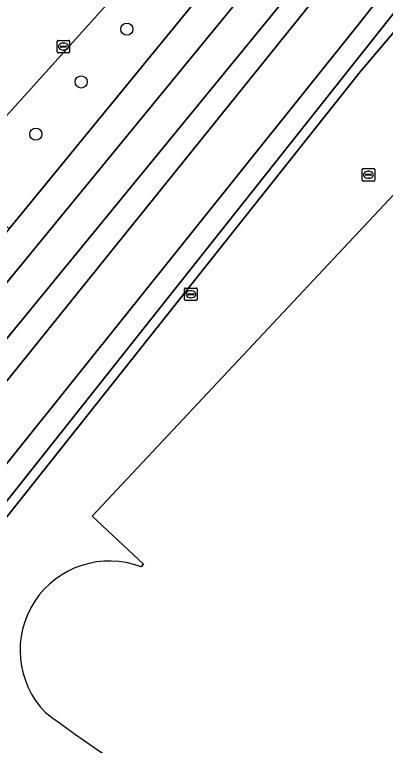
# Model space of a CAD drawing. Extents: x 156141 to 158132, y 385651 to 388333.
# Drawn here: x 156430.8 to 156460.6, y 386731.1 to 386789.8 of the extents above; entities that cross this region are included whole.
import ezdxf

# ---------------------------------------------------------------- set-up
doc = ezdxf.new("R2010")
doc.units = 0
for name, color, linetype in [('IMGEO_Berm_groen', 7, 'Continuous'), ('IMGEO_Boom', 7, 'Continuous'), ('IMGEO_Erf', 7, 'Continuous'), ('IMGEO_Fietspad_gesloten', 7, 'Continuous'), ('IMGEO_Groenvoorziening', 7, 'Continuous'), ('IMGEO_Hek', 7, 'Continuous'), ('IMGEO_Kolk', 7, 'Continuous'), ('IMGEO_Oever', 7, 'Continuous'), ('IMGEO_Pand', 7, 'Continuous'), ('IMGEO_Rijbaan_lokaal_gesloten', 7, 'Continuous'), ('IMGEO_Rioolput', 7, 'Continuous'), ('IMGEO_Waterloop', 7, 'Continuous')]:
    doc.layers.add(name, color=color, linetype=linetype)

msp = doc.modelspace()

# ---------------------------------------------------------------- linework, layer by layer
at = {"layer": 'IMGEO_Berm_groen'}
for points in [[(156448.688, 386802.316), (156425.65, 386776.766), (156430.32, 386772.58), (156454.622, 386802.315)], [(156458.809, 386798.806), (156456.645, 386800.618), (156449.641, 386792.109), (156415.127, 386750), (156407.451, 386740.66), (156406.186, 386739.074), (156405.777, 386738.372)], [(156410.971, 386740.449), (156413.097, 386742.97), (156418.817, 386750), (156458.809, 386798.806)]]:
    msp.add_lwpolyline(points, dxfattribs=at)
at = {"layer": 'IMGEO_Boom'}
for centre in [(156439.785, 386788.647), (156436.106, 386784.4), (156432.462, 386780.207)]:
    msp.add_circle(centre, 0.489, dxfattribs=at)
at = {"layer": 'IMGEO_Erf'}
for points in [[(156500, 386831.198), (156491.571, 386823.646), (156483.135, 386815.4), (156480.476, 386812.823), (156481.195, 386811.984), (156475.715, 386805.498), (156458.53, 386785.226), (156416.672, 386732.53), (156478.507, 386695.242), (156485.278, 386691.159), (156502.213, 386680.947), (156502.302, 386681.122), (156504.13, 386680.019), (156508.422, 386677.43), (156596.799, 386624.114)], [(156440.937, 386745.409), (156441.135, 386745.621), (156436.985, 386749.493), (156473.362, 386788.273), (156497.132, 386765.976)]]:
    msp.add_lwpolyline(points, dxfattribs=at)
for centre, radius, start, end in [((156438.375, 386738.706), 7.176, 69.08514, 224.30336), ((156516.446, 386846.045), 139.807, 233.4766, 243.29114)]:
    msp.add_arc(centre, radius, start, end, dxfattribs=at)
at = {"layer": 'IMGEO_Fietspad_gesloten'}
for points in [[(156475.932, 386827.932), (156473.453, 386825.124), (156470.602, 386821.679), (156467.635, 386818.01), (156462.43, 386811.812), (156454.622, 386802.315), (156430.32, 386772.58), (156429.362, 386771.408), (156422.682, 386763.234), (156411.829, 386750), (156406.936, 386744.054), (156403.709, 386740.043), (156403.516, 386739.803), (156400.371, 386735.978), (156396.753, 386731.194)], [(156395.288, 386725), (156399.182, 386730.402), (156399.47, 386730.761), (156399.632, 386730.964), (156402.434, 386734.493), (156403.05, 386735.262), (156406.186, 386739.074), (156407.451, 386740.66), (156415.127, 386750), (156449.641, 386792.109)]]:
    msp.add_lwpolyline(points, dxfattribs=at)
at = {"layer": 'IMGEO_Groenvoorziening'}
for points in [[(156414.663, 386734.058), (156416.672, 386732.53), (156458.53, 386785.226), (156475.715, 386805.498), (156481.195, 386811.984), (156480.476, 386812.823), (156483.135, 386815.4), (156480.843, 386818.032), (156479.498, 386819.575), (156476.162, 386823.405)], [(156475.369, 386823.383), (156472.211, 386819.58), (156469.501, 386816.236), (156464.414, 386810.132), (156468.537, 386806.653), (156470.301, 386805.164), (156472.211, 386803.552), (156464.5, 386794.069), (156429.538, 386750), (156419.667, 386737.539), (156417.394, 386734.978)]]:
    msp.add_lwpolyline(points, dxfattribs=at)
at = {"layer": 'IMGEO_Hek'}
msp.add_lwpolyline([(156475.715, 386805.498), (156458.53, 386785.226), (156416.672, 386732.53)], dxfattribs=at)
at = {"layer": 'IMGEO_Kolk'}
for p, q in [((156434.183, 386786.817), (156434.183, 386787.669)), ((156434.258, 386787.743), (156435.11, 386787.743)), ((156434.485, 386787.286), (156434.883, 386787.286)), ((156434.671, 386787.523), (156434.696, 386787.523)), ((156435.184, 386787.669), (156435.184, 386786.817)), ((156435.11, 386786.743), (156434.258, 386786.743)), ((156434.442, 386787.237), (156434.442, 386787.249)), ((156434.88, 386787.2), (156434.482, 386787.2)), ((156434.694, 386786.963), (156434.669, 386786.963)), ((156434.926, 386787.249), (156434.926, 386787.237)), ((156444.428, 386766.903), (156444.428, 386767.755)), ((156444.503, 386767.829), (156445.355, 386767.829)), ((156444.687, 386767.323), (156444.687, 386767.335)), ((156445.125, 386767.286), (156444.727, 386767.286)), ((156444.73, 386767.372), (156445.128, 386767.372)), ((156444.916, 386767.609), (156444.941, 386767.609)), ((156445.171, 386767.335), (156445.171, 386767.323)), ((156445.429, 386767.755), (156445.429, 386766.903)), ((156445.355, 386766.829), (156444.503, 386766.829)), ((156444.939, 386767.049), (156444.914, 386767.049))]:
    msp.add_line(p, q, dxfattribs=at)
for points in [[(156434.183, 386786.817), (156434.183, 386787.669)], [(156434.258, 386787.743), (156435.11, 386787.743)], [(156435.184, 386787.669), (156435.184, 386786.817)], [(156435.11, 386786.743), (156434.258, 386786.743)], [(156444.428, 386766.903), (156444.428, 386767.755)], [(156444.503, 386767.829), (156445.355, 386767.829)], [(156445.429, 386767.755), (156445.429, 386766.903)], [(156445.355, 386766.829), (156444.503, 386766.829)]]:
    msp.add_lwpolyline(points, dxfattribs=at)
for centre, radius, start, end in [((156434.26, 386787.667), 0.0765, 91.55205, 178.44795), ((156434.26, 386787.667), 0.0765, 91.55205, 178.44795), ((156434.482, 386787.246), 0.0403, 85.87752, 175.75265), ((156434.887, 386787.248), 0.0386, 1.73085, 96.63898), ((156435.108, 386787.667), 0.0765, 1.55205, 88.44795), ((156435.108, 386787.667), 0.0765, 1.55205, 88.44795), ((156434.26, 386786.819), 0.0765, 181.55205, 268.44795), ((156434.26, 386786.819), 0.0765, 181.55205, 268.44795), ((156434.479, 386787.236), 0.0366, 178.93798, 274.71019), ((156434.883, 386787.243), 0.043, 264.86636, 352.45326), ((156435.108, 386786.819), 0.0765, 271.55205, 358.44795), ((156435.108, 386786.819), 0.0765, 271.55205, 358.44795), ((156444.505, 386767.753), 0.0765, 91.55205, 178.44795), ((156444.505, 386767.753), 0.0765, 91.55205, 178.44795), ((156444.727, 386767.332), 0.0403, 85.87752, 175.75265), ((156444.724, 386767.322), 0.0366, 178.93798, 274.71019), ((156445.128, 386767.329), 0.043, 264.86636, 352.45326), ((156445.132, 386767.334), 0.0386, 1.73085, 96.63898), ((156445.353, 386767.753), 0.0765, 1.55205, 88.44795), ((156445.353, 386767.753), 0.0765, 1.55205, 88.44795), ((156444.505, 386766.905), 0.0765, 181.55205, 268.44795), ((156444.505, 386766.905), 0.0765, 181.55205, 268.44795), ((156445.353, 386766.905), 0.0765, 271.55205, 358.44795), ((156445.353, 386766.905), 0.0765, 271.55205, 358.44795)]:
    msp.add_arc(centre, radius, start, end, dxfattribs=at)
for centre, major_axis, ratio, start_param, end_param in [((156434.67, 386787.243), (-0.387, 0.002), 0.722429, 4.712389, 7.853982), ((156434.695, 386787.243), (-0.39, 0.002), 0.717154, 1.570796, 4.712389), ((156444.915, 386767.329), (-0.387, 0.002), 0.722429, 4.712389, 7.853982), ((156444.94, 386767.329), (-0.39, 0.002), 0.717154, 1.570796, 4.712389)]:
    msp.add_ellipse(centre, major_axis=major_axis, ratio=ratio, start_param=start_param, end_param=end_param, dxfattribs=at)
at = {"layer": 'IMGEO_Oever'}
for points in [[(156464.5, 386794.069), (156462.491, 386795.741), (156460.934, 386797.037), (156458.809, 386798.806), (156418.817, 386750), (156413.097, 386742.97), (156410.971, 386740.449)], [(156413.565, 386739.83), (156455.821, 386792.249), (156457.955, 386794.724), (156458.401, 386795.051), (156458.937, 386795.35), (156459.283, 386795.353), (156459.523, 386795.206), (156460.036, 386795.947), (156461.828, 386794.677), (156461.232, 386793.881), (156461.482, 386793.318), (156461.43, 386792.973), (156461.205, 386792.581), (156458.388, 386788.986), (156417.061, 386737.428)], [(156417.394, 386734.978), (156419.667, 386737.539), (156429.538, 386750), (156464.5, 386794.069)]]:
    msp.add_lwpolyline(points, dxfattribs=at)
at = {"layer": 'IMGEO_Pand'}
msp.add_lwpolyline([(156467.242, 386720.386), (156467.132, 386720.885), (156467.31, 386721.051), (156477.032, 386711.947), (156473.055, 386707.684), (156502.864, 386689.702), (156539.626, 386735.795), (156505.515, 386774.953), (156498.535, 386767.478), (156497.132, 386765.976), (156473.362, 386788.273), (156436.985, 386749.493), (156441.135, 386745.621), (156440.937, 386745.409)], dxfattribs=at)
for centre, radius, start, end in [((156438.375, 386738.706), 7.176, 69.08514, 224.30336), ((156516.446, 386846.045), 139.807, 233.4766, 243.29114)]:
    msp.add_arc(centre, radius, start, end, dxfattribs=at)
at = {"layer": 'IMGEO_Rijbaan_lokaal_gesloten'}
msp.add_lwpolyline([(156399.984, 386757.836), (156397.978, 386755.226), (156403.399, 386751.392), (156406.223, 386754.955), (156409.194, 386758.403), (156419.506, 386769.953), (156420.204, 386770.727), (156425.65, 386776.766), (156448.688, 386802.316), (156462.151, 386816.752), (156462.242, 386816.85), (156462.338, 386816.952), (156470.076, 386824.776), (156477.801, 386832.749), (156483.548, 386838.213), (156492.502, 386846.939)], dxfattribs=at)
at = {"layer": 'IMGEO_Rioolput'}
for p, q in [((156458.71, 386776.509), (156458.71, 386777.361)), ((156458.785, 386777.435), (156459.637, 386777.435)), ((156459.711, 386777.361), (156459.711, 386776.509)), ((156458.969, 386776.929), (156458.969, 386776.941)), ((156459.407, 386776.892), (156459.009, 386776.892)), ((156459.012, 386776.978), (156459.41, 386776.978)), ((156459.198, 386777.215), (156459.223, 386777.215)), ((156459.453, 386776.941), (156459.453, 386776.929)), ((156459.637, 386776.435), (156458.785, 386776.435)), ((156459.221, 386776.655), (156459.196, 386776.655))]:
    msp.add_line(p, q, dxfattribs=at)
for points in [[(156458.71, 386776.509), (156458.71, 386777.361)], [(156458.785, 386777.435), (156459.637, 386777.435)], [(156459.711, 386777.361), (156459.711, 386776.509)], [(156459.637, 386776.435), (156458.785, 386776.435)]]:
    msp.add_lwpolyline(points, dxfattribs=at)
for centre, radius, start, end in [((156458.787, 386777.359), 0.0765, 91.55205, 178.44795), ((156458.787, 386777.359), 0.0765, 91.55205, 178.44795), ((156459.635, 386777.359), 0.0765, 1.55205, 88.44795), ((156459.635, 386777.359), 0.0765, 1.55205, 88.44795), ((156459.009, 386776.938), 0.0403, 85.87752, 175.75265), ((156459.006, 386776.928), 0.0366, 178.93798, 274.71019), ((156459.41, 386776.935), 0.043, 264.86636, 352.45326), ((156459.414, 386776.94), 0.0386, 1.73085, 96.63898), ((156458.787, 386776.511), 0.0765, 181.55205, 268.44795), ((156458.787, 386776.511), 0.0765, 181.55205, 268.44795), ((156459.635, 386776.511), 0.0765, 271.55205, 358.44795), ((156459.635, 386776.511), 0.0765, 271.55205, 358.44795)]:
    msp.add_arc(centre, radius, start, end, dxfattribs=at)
for centre, major_axis, ratio, start_param, end_param in [((156459.197, 386776.935), (-0.387, 0.002), 0.722429, 4.712389, 7.853982), ((156459.222, 386776.935), (-0.39, 0.002), 0.717154, 1.570796, 4.712389)]:
    msp.add_ellipse(centre, major_axis=major_axis, ratio=ratio, start_param=start_param, end_param=end_param, dxfattribs=at)
at = {"layer": 'IMGEO_Waterloop'}
for points in [[(156458.388, 386788.986), (156461.205, 386792.581), (156461.43, 386792.973), (156461.482, 386793.318), (156461.232, 386793.881), (156461.828, 386794.677), (156460.036, 386795.947), (156459.523, 386795.206), (156459.283, 386795.353), (156458.937, 386795.35), (156458.401, 386795.051), (156457.955, 386794.724), (156455.821, 386792.249), (156413.565, 386739.83)], [(156417.061, 386737.428), (156458.388, 386788.986)]]:
    msp.add_lwpolyline(points, dxfattribs=at)

doc.saveas('drawing.dxf')
